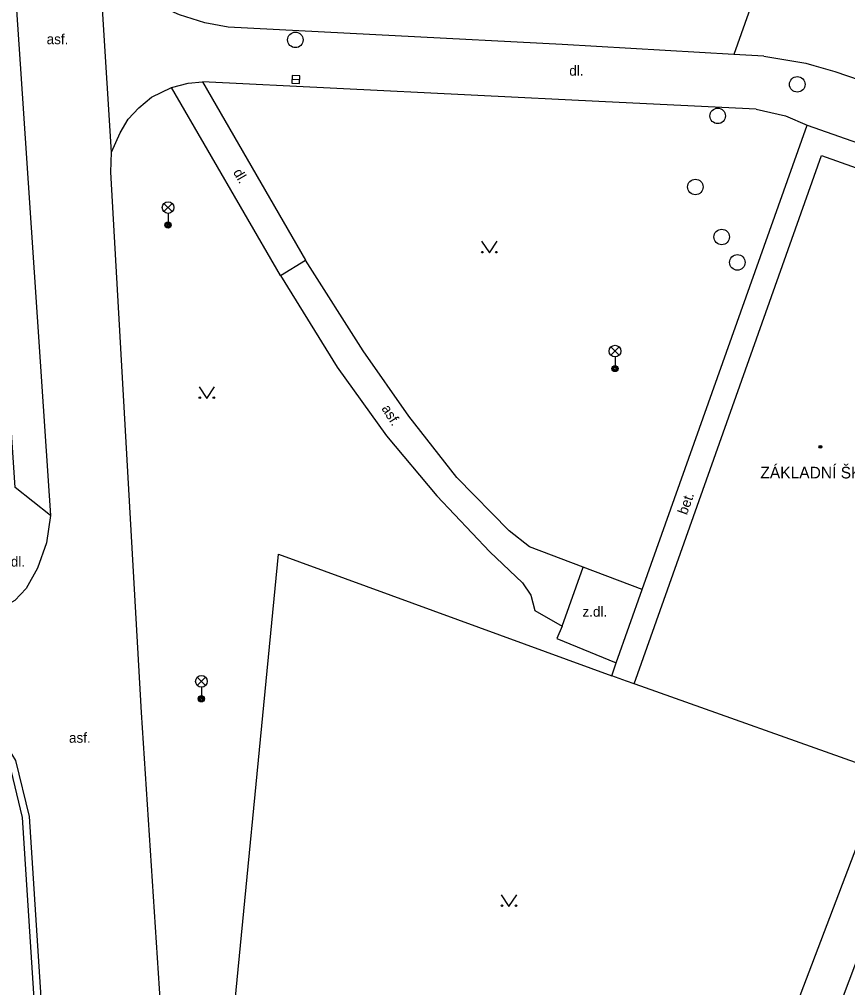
# Model space of a CAD drawing. Extents: x -596024 to -594475, y -1163820 to -1161957.
# Drawn here: x -595866.4 to -595813, y -1162261.1 to -1162198.8 of the extents above; entities that cross this region are included whole.
import ezdxf

# ---------------------------------------------------------------- set-up
doc = ezdxf.new("R2010")
doc.units = 0
for name, color, linetype in [('Level 10', 7, 'Continuous'), ('Level 11', 7, 'Continuous'), ('Level 27', 7, 'Continuous'), ('Level 33', 7, 'Continuous'), ('Level 36', 7, 'Continuous'), ('Level 39', 7, 'Continuous'), ('Level 40', 7, 'Continuous'), ('Level 41', 7, 'Continuous'), ('Level 5', 7, 'Continuous'), ('Level 7', 7, 'Continuous')]:
    doc.layers.add(name, color=color, linetype=linetype)

msp = doc.modelspace()

# ---------------------------------------------------------------- linework, layer by layer
at = {"layer": 'Level 10'}
for points in [[(-595864.39, -1162230.72), (-595866.66, -1162228.91), (-595868.45, -1162202.52), (-595870.17, -1162177.47), (-595874.24, -1162116.4)], [(-595818.39, -1162201.12), (-595820.32, -1162201.01), (-595831.39, -1162200.38), (-595852.92, -1162199.25), (-595854.44, -1162198.97), (-595856.06, -1162198.45), (-595857.34, -1162197.9), (-595858.42, -1162197.25), (-595859.26, -1162196.55), (-595860.08, -1162195.69)], [(-595856.58, -1162203.14), (-595855.51, -1162202.86), (-595854.57, -1162202.77)], [(-595818.88, -1162204.53), (-595828.59, -1162204.06), (-595854.57, -1162202.77)], [(-595856.34, -1162267.21), (-595857.03, -1162266.14), (-595858.51, -1162243.41), (-595860.49, -1162208.6), (-595860.44, -1162207.3), (-595859.9, -1162206.07), (-595859.38, -1162205.18), (-595858.68, -1162204.44), (-595857.86, -1162203.77), (-595856.58, -1162203.14)], [(-595864.39, -1162230.72), (-595864.65, -1162232.47), (-595865.23, -1162234.11), (-595865.96, -1162235.43), (-595866.69, -1162236.19), (-595867.59, -1162236.69), (-595869.02, -1162237.22)]]:
    msp.add_lwpolyline(points, dxfattribs=at)
at = {"layer": 'Level 11'}
for points in [[(-595872.09, -1162116.24), (-595871, -1162132.39), (-595868.02, -1162177.21), (-595866.3, -1162202.27), (-595864.39, -1162230.72)], [(-595815.79, -1162165.49), (-595815.58, -1162166.4), (-595814.74, -1162171.42), (-595814.11, -1162178.94), (-595814.58, -1162184.55), (-595814.83, -1162185.62), (-595816.66, -1162190.7), (-595820.32, -1162201.01)], [(-595860.44, -1162207.3), (-595861.28, -1162193.95)], [(-595818.39, -1162201.12), (-595815.67, -1162201.58), (-595815.16, -1162201.73), (-595813.81, -1162202.12), (-595809.79, -1162203.49), (-595795.71, -1162209.04)], [(-595854.57, -1162202.77), (-595847.94, -1162214.27)], [(-595849.56, -1162215.26), (-595856.58, -1162203.14)], [(-595818.88, -1162204.53), (-595816.99, -1162204.96), (-595815.59, -1162205.56)], [(-595849.56, -1162215.26), (-595847.94, -1162214.27)], [(-595826.22, -1162235.49), (-595830.04, -1162234.04), (-595833.49, -1162232.73), (-595834.81, -1162231.71), (-595838.17, -1162228.27), (-595841.27, -1162224.32), (-595844.23, -1162220.1), (-595847.94, -1162214.27)], [(-595849.56, -1162215.26), (-595845.9, -1162221.17), (-595842.71, -1162225.58), (-595839.48, -1162229.46), (-595836.05, -1162233.06), (-595833.94, -1162235.05), (-595833.4, -1162235.85), (-595833.15, -1162236.84), (-595831.39, -1162237.84), (-595831.73, -1162238.64)], [(-595831.39, -1162237.84), (-595830.04, -1162234.04)], [(-595831.73, -1162238.64), (-595827.9, -1162240.22)], [(-595821.61, -1162276.27), (-595809.49, -1162244.42)], [(-595819.04, -1162276.96), (-595808.93, -1162250.24), (-595795.59, -1162255.52), (-595797.2, -1162260.18), (-595797.7, -1162260), (-595808.12, -1162283.99), (-595811.93, -1162286.49), (-595813.14, -1162287.21), (-595814.21, -1162287.43), (-595815.02, -1162287.43), (-595816.26, -1162287.05)]]:
    msp.add_lwpolyline(points, dxfattribs=at)
at = {"layer": 'Level 27'}
msp.add_line((-595848.31, -1162202.642), (-595848.81, -1162202.618), dxfattribs=at)
msp.add_lwpolyline([(-595848.298, -1162202.393), (-595848.797, -1162202.368), (-595848.822, -1162202.867), (-595848.323, -1162202.892)], close=True, dxfattribs=at)
for centre in [(-595848.59, -1162200.07), (-595816.23, -1162202.94), (-595821.36, -1162204.97), (-595822.8, -1162209.55), (-595821.1, -1162212.77), (-595820.09, -1162214.41)]:
    msp.add_circle(centre, 0.5, dxfattribs=at)
at = {"layer": 'Level 33'}
for p, q in [((-595857.065, -1162211.14), (-595856.535, -1162210.61)), ((-595857.065, -1162210.61), (-595856.535, -1162211.14)), ((-595856.8, -1162211.25), (-595856.8, -1162212)), ((-595828.245, -1162220.39), (-595827.715, -1162219.86)), ((-595828.245, -1162219.86), (-595827.715, -1162220.39)), ((-595827.98, -1162220.5), (-595827.98, -1162221.25)), ((-595854.915, -1162241.67), (-595854.385, -1162241.14)), ((-595854.915, -1162241.14), (-595854.385, -1162241.67)), ((-595854.65, -1162241.78), (-595854.65, -1162242.53))]:
    msp.add_line(p, q, dxfattribs=at)
for centre, radius in [((-595856.8, -1162210.875), 0.375), ((-595856.8, -1162212), 0.2), ((-595856.8, -1162212), 0.145), ((-595856.8, -1162212), 0.0876), ((-595827.98, -1162220.125), 0.375), ((-595827.98, -1162221.25), 0.2), ((-595827.98, -1162221.25), 0.145), ((-595827.98, -1162221.25), 0.0876), ((-595854.65, -1162241.405), 0.375), ((-595854.65, -1162242.53), 0.2), ((-595854.65, -1162242.53), 0.145), ((-595854.65, -1162242.53), 0.0876)]:
    msp.add_circle(centre, radius, dxfattribs=at)
at = {"layer": 'Level 36'}
for points in [[(-595836.58, -1162213.05), (-595836.08, -1162213.8), (-595835.58, -1162213.05)], [(-595854.8, -1162222.42), (-595854.3, -1162223.17), (-595853.8, -1162222.42)], [(-595835.32, -1162255.16), (-595834.82, -1162255.91), (-595834.32, -1162255.16)]]:
    msp.add_lwpolyline(points, dxfattribs=at)
for centre in [(-595836.53, -1162213.75), (-595835.631, -1162213.75), (-595854.75, -1162223.12), (-595853.851, -1162223.12), (-595835.27, -1162255.86), (-595834.371, -1162255.86)]:
    msp.add_circle(centre, 0.05, dxfattribs=at)
at = {"layer": 'Level 39'}
for radius in [0.09, 0.0398]:
    msp.add_circle((-595814.74, -1162226.29), radius, dxfattribs=at)
at = {"layer": 'Level 5'}
for points in [[(-595826.22, -1162235.49), (-595815.59, -1162205.56)], [(-595815.59, -1162205.56), (-595798.31, -1162211.63)], [(-595826.75, -1162241.57), (-595814.66, -1162207.53)], [(-595814.66, -1162207.53), (-595800.29, -1162212.63)], [(-595827.9, -1162240.22), (-595826.22, -1162235.49)], [(-595828.19, -1162241.05), (-595827.9, -1162240.22)], [(-595827.25, -1162241.39), (-595828.19, -1162241.05)], [(-595826.75, -1162241.57), (-595827.25, -1162241.39)], [(-595826.32, -1162241.72), (-595826.75, -1162241.57)], [(-595811.21, -1162247.09), (-595826.32, -1162241.72)]]:
    msp.add_lwpolyline(points, dxfattribs=at)
at = {"layer": 'Level 7'}
for points in [[(-595847.89, -1162273.08), (-595853.15, -1162268.81), (-595849.67, -1162233.2), (-595828.19, -1162241.05)], [(-595868.31, -1162243.8), (-595868.69, -1162244.04), (-595867.05, -1162246.68), (-595866.2, -1162250.18), (-595860.36, -1162340.94), (-595862.35, -1162343.1), (-595865.22, -1162343.3)], [(-595868.31, -1162243.8), (-595866.63, -1162246.5), (-595865.75, -1162250.11), (-595859.9, -1162341.1)]]:
    msp.add_lwpolyline(points, dxfattribs=at)

# ---------------------------------------------------------------- texts
at = {"layer": 'Level 40'}
for s, p in [('asf.', (-595864.63, -1162200.35)), ('dl.', (-595830.93, -1162202.38)), ('dl.', (-595866.94, -1162234.01)), ('z.dl.', (-595830.08, -1162237.24)), ('asf.', (-595863.19, -1162245.36))]:
    msp.add_text(s, height=0.65, dxfattribs=at).set_placement(p)
for s, rotation, p in [('dl.', 300, (-595852.63, -1162208.6)), ('asf.', 301.76949, (-595843.06, -1162223.82)), ('bet.', 70.44647, (-595823.35, -1162230.72))]:
    msp.add_text(s, height=0.65, rotation=rotation, dxfattribs=at).set_placement(p)
at = {"layer": 'Level 41'}
msp.add_text('ZÁKLADNÍ ŠKOLA', height=0.75, dxfattribs=at).set_placement((-595818.61, -1162228.33))

doc.saveas('drawing.dxf')
